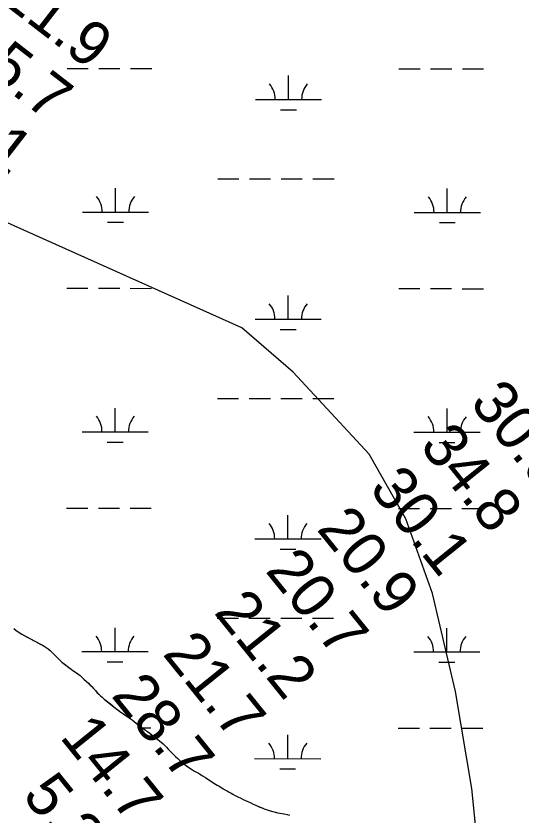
# Model space of a CAD drawing. Extents: x 3148686 to 3186545, y 916144 to 941516.
# Drawn here: x 3162352 to 3163116, y 937293 to 938503 of the extents above; entities that cross this region are included whole.
import ezdxf

# ---------------------------------------------------------------- set-up
doc = ezdxf.new("R2010")
doc.units = 0
for name, color, linetype in [('V-RIVR-RANG', 7, 'Continuous'), ('V-SITE-VEGE', 7, 'Continuous'), ('V-TOPO-BNDY', 7, 'Continuous'), ('V-WETL-SWMP', 7, 'Continuous')]:
    doc.layers.add(name, color=color, linetype=linetype)

msp = doc.modelspace()

# ---------------------------------------------------------------- linework, layer by layer
at = {"layer": 'V-SITE-VEGE'}
for p, q in [((3162352.4, 937572.9), (3162358.6, 937568.6)), ((3162358.6, 937568.6), (3162361.2, 937567)), ((3162361.2, 937567), (3162374.5, 937559.6)), ((3162374.5, 937559.6), (3162382, 937555.8)), ((3162382, 937555.8), (3162395.1, 937548.7)), ((3162395.1, 937548.7), (3162398, 937546.9)), ((3162398, 937546.9), (3162401.2, 937544.8)), ((3162401.2, 937544.8), (3162404, 937542.3)), ((3162404, 937542.3), (3162410.4, 937536.1)), ((3162410.4, 937536.1), (3162419, 937527)), ((3162419, 937527), (3162421.7, 937524.5)), ((3162421.7, 937524.5), (3162435.8, 937513.8)), ((3162435.8, 937513.8), (3162438.5, 937512)), ((3162438.5, 937512), (3162442.2, 937509.2)), ((3162442.2, 937509.2), (3162449.4, 937504.3)), ((3162449.4, 937504.3), (3162455.2, 937499)), ((3162455.2, 937499), (3162467, 937487.7)), ((3162467, 937487.7), (3162469.9, 937484.7)), ((3162469.9, 937484.7), (3162472.6, 937481.4)), ((3162472.6, 937481.4), (3162477.5, 937476)), ((3162477.5, 937476), (3162480.3, 937473.3)), ((3162480.3, 937473.3), (3162485.8, 937468.7)), ((3162485.8, 937468.7), (3162503, 937455)), ((3162503, 937455), (3162509.1, 937450.3)), ((3162509.1, 937450.3), (3162522.1, 937441.4)), ((3162522.1, 937441.4), (3162525.1, 937439.3)), ((3162525.1, 937439.3), (3162528, 937437)), ((3162528, 937437), (3162531.1, 937434.5)), ((3162531.1, 937434.5), (3162534.3, 937432.1)), ((3162534.3, 937432.1), (3162537.3, 937429.6)), ((3162537.3, 937429.6), (3162543.2, 937425)), ((3162543.2, 937425), (3162548.3, 937421.5)), ((3162548.3, 937421.5), (3162551.2, 937419.7)), ((3162551.2, 937419.7), (3162557.9, 937414.7)), ((3162557.9, 937414.7), (3162566.9, 937407.5)), ((3162566.9, 937407.5), (3162569.7, 937405.3)), ((3162569.7, 937405.3), (3162575.1, 937400.7)), ((3162575.1, 937400.7), (3162580.2, 937395.7)), ((3162580.2, 937395.7), (3162582.6, 937392.9)), ((3162582.6, 937392.9), (3162590.8, 937384.5)), ((3162590.8, 937384.5), (3162593.9, 937381.8)), ((3162593.9, 937381.8), (3162599.2, 937376.6)), ((3162599.2, 937376.6), (3162604.9, 937371.6)), ((3162604.9, 937371.6), (3162615.3, 937363.8)), ((3162615.3, 937363.8), (3162619.4, 937361.5)), ((3162619.4, 937361.5), (3162622.2, 937359.7)), ((3162622.2, 937359.7), (3162629.3, 937355.8)), ((3162629.3, 937355.8), (3162635.7, 937352.1)), ((3162635.7, 937352.1), (3162639.1, 937349.9)), ((3162639.1, 937349.9), (3162642.4, 937347.4)), ((3162642.4, 937347.4), (3162650, 937342.3)), ((3162650, 937342.3), (3162656.7, 937338.2)), ((3162656.7, 937338.2), (3162659.5, 937336.8)), ((3162659.5, 937336.8), (3162666, 937332.8)), ((3162666, 937332.8), (3162675, 937327.8)), ((3162675, 937327.8), (3162683.9, 937322.7)), ((3162683.9, 937322.7), (3162688, 937320.7)), ((3162688, 937320.7), (3162692.6, 937318.5)), ((3162692.6, 937318.5), (3162696, 937316.8)), ((3162696, 937316.8), (3162703.1, 937313.4)), ((3162703.1, 937313.4), (3162707.4, 937311.5)), ((3162707.4, 937311.5), (3162710.9, 937309.7)), ((3162710.9, 937309.7), (3162713.9, 937308.5)), ((3162713.9, 937308.5), (3162727.8, 937302.5)), ((3162727.8, 937302.5), (3162730.7, 937301.5)), ((3162730.7, 937301.5), (3162733.6, 937300.4)), ((3162733.6, 937300.4), (3162741.1, 937298.2)), ((3162741.1, 937298.2), (3162748, 937296.6)), ((3162748, 937296.6), (3162754.9, 937295.6)), ((3162754.9, 937295.6), (3162758.2, 937295)), ((3162758.2, 937295), (3162762.5, 937294.1)), ((3162762.5, 937294.1), (3162765.9, 937293.1))]:
    msp.add_line(p, q, dxfattribs=at)
at = {"layer": 'V-TOPO-BNDY'}
msp.add_lwpolyline([(3163062.3, 937127.3), (3163042.1, 937333.1), (3163017, 937479.9), (3162982.5, 937628.7), (3162942.2, 937741.6), (3162886.8, 937839.6), (3162771.8, 937963.7), (3162694.1, 938030.5), (3162300.9, 938206.8), (3162175, 938243.1), (3161984.6, 938304.7), (3161799.5, 938349.1), (3161614.4, 938393.6), (3161488.5, 938439.1), (3161362.7, 938484.6), (3161190.8, 938556.5), (3160964.5, 938657), (3160729.7, 938780.6), (3160591.9, 938870.3), (3160455.5, 938975.2), (3160435.2, 938990.8), (3160220.3, 939197.9)], dxfattribs=at)
at = {"layer": 'V-WETL-SWMP'}
for p, q in [((3162429.7, 938423.2), (3162461.7, 938423.2)), ((3162477.7, 938423.2), (3162509.7, 938423.2)), ((3162525.7, 938423.1), (3162557.7, 938423.1)), ((3162931.6, 938422.7), (3162963.6, 938422.7)), ((3162979.6, 938422.7), (3163011.6, 938422.6)), ((3163027.6, 938422.6), (3163059.6, 938422.6)), ((3162764.5, 938376.5), (3162764.5, 938412.5)), ((3162714.5, 938376.5), (3162814.5, 938376.4)), ((3162752.5, 938361), (3162776.5, 938361)), ((3162657.5, 938256.5), (3162689.5, 938256.5)), ((3162705.5, 938256.5), (3162737.5, 938256.4)), ((3162753.5, 938256.4), (3162785.5, 938256.4)), ((3162801.5, 938256.4), (3162833.5, 938256.3)), ((3162502.9, 938205.9), (3162502.9, 938241.9)), ((3163004.8, 938205.4), (3163004.8, 938241.4)), ((3162452.9, 938206), (3162552.9, 938205.9)), ((3162954.8, 938205.5), (3163054.8, 938205.3)), ((3162490.9, 938190.5), (3162514.9, 938190.5)), ((3162992.8, 938190), (3163016.8, 938190)), ((3162429.3, 938090.6), (3162461.3, 938090.5)), ((3162477.3, 938090.5), (3162509.3, 938090.5)), ((3162525.3, 938090.5), (3162557.3, 938090.4)), ((3162931.3, 938090), (3162963.3, 938090)), ((3162979.3, 938090), (3163011.3, 938090)), ((3163027.3, 938089.9), (3163059.3, 938089.9)), ((3162764.1, 938043.8), (3162764.2, 938079.8)), ((3162714.1, 938043.8), (3162814.1, 938043.7)), ((3162752.1, 938028.4), (3162776.1, 938028.3)), ((3162657.2, 937923.8), (3162689.2, 937923.8)), ((3162705.2, 937923.8), (3162737.2, 937923.7)), ((3162753.2, 937923.7), (3162785.2, 937923.7)), ((3162801.2, 937923.7), (3162833.2, 937923.6)), ((3162502.5, 937873.3), (3162502.6, 937909.3)), ((3163004.4, 937872.7), (3163004.5, 937908.7)), ((3162452.5, 937873.3), (3162552.5, 937873.2)), ((3162954.4, 937872.8), (3163054.4, 937872.7)), ((3162490.5, 937857.8), (3162514.5, 937857.8)), ((3162992.4, 937857.3), (3163016.4, 937857.3)), ((3162429, 937757.9), (3162461, 937757.9)), ((3162477, 937757.8), (3162509, 937757.8)), ((3162525, 937757.8), (3162557, 937757.8)), ((3162930.9, 937757.4), (3162962.9, 937757.3)), ((3162978.9, 937757.3), (3163010.9, 937757.3)), ((3163026.9, 937757.3), (3163058.9, 937757.2)), ((3162763.8, 937711.1), (3162763.8, 937747.1)), ((3162713.8, 937711.2), (3162813.8, 937711.1)), ((3162751.8, 937695.7), (3162775.8, 937695.7)), ((3162656.8, 937591.2), (3162688.8, 937591.1)), ((3162704.8, 937591.1), (3162736.8, 937591.1)), ((3162752.8, 937591.1), (3162784.8, 937591)), ((3162800.8, 937591), (3162832.8, 937591)), ((3162502.2, 937540.6), (3162502.2, 937576.6)), ((3163004.1, 937540.1), (3163004.1, 937576.1)), ((3162349.1, 937575.5), (3162352.4, 937572.9)), ((3162349.1, 937575.5), (3162352.4, 937572.9)), ((3162352.4, 937572.9), (3162355.7, 937570.6)), ((3162352.4, 937572.9), (3162355.7, 937570.6)), ((3162355.7, 937570.6), (3162358.6, 937568.6)), ((3162355.7, 937570.6), (3162358.6, 937568.6)), ((3162358.6, 937568.6), (3162361.2, 937567)), ((3162358.6, 937568.6), (3162361.2, 937567)), ((3162361.2, 937567), (3162364.9, 937565)), ((3162361.2, 937567), (3162364.9, 937565)), ((3162364.9, 937565), (3162369.2, 937562.5)), ((3162364.9, 937565), (3162369.2, 937562.5)), ((3162369.2, 937562.5), (3162374.5, 937559.6)), ((3162369.2, 937562.5), (3162374.5, 937559.6)), ((3162374.5, 937559.6), (3162377.9, 937558)), ((3162374.5, 937559.6), (3162377.9, 937558)), ((3162377.9, 937558), (3162382, 937555.8)), ((3162377.9, 937558), (3162382, 937555.8)), ((3162382, 937555.8), (3162389, 937552)), ((3162382, 937555.8), (3162389, 937552)), ((3162389, 937552), (3162392.3, 937550.1)), ((3162389, 937552), (3162392.3, 937550.1)), ((3162392.3, 937550.1), (3162395.1, 937548.7)), ((3162392.3, 937550.1), (3162395.1, 937548.7)), ((3162395.1, 937548.7), (3162398, 937546.9)), ((3162395.1, 937548.7), (3162398, 937546.9)), ((3162398, 937546.9), (3162401.2, 937544.8)), ((3162398, 937546.9), (3162401.2, 937544.8)), ((3162401.2, 937544.8), (3162404, 937542.3)), ((3162401.2, 937544.8), (3162404, 937542.3)), ((3162404, 937542.3), (3162407.3, 937539.1)), ((3162404, 937542.3), (3162407.3, 937539.1)), ((3162452.2, 937540.6), (3162552.2, 937540.5)), ((3162954.1, 937540.1), (3163054.1, 937540)), ((3162407.3, 937539.1), (3162410.4, 937536.1)), ((3162407.3, 937539.1), (3162410.4, 937536.1)), ((3162410.4, 937536.1), (3162413.3, 937533)), ((3162410.4, 937536.1), (3162413.3, 937533)), ((3162413.3, 937533), (3162416.6, 937529.6)), ((3162413.3, 937533), (3162416.6, 937529.6)), ((3162416.6, 937529.6), (3162419, 937527)), ((3162416.6, 937529.6), (3162419, 937527)), ((3162419, 937527), (3162421.7, 937524.5)), ((3162419, 937527), (3162421.7, 937524.5)), ((3162421.7, 937524.5), (3162424.7, 937522.3)), ((3162421.7, 937524.5), (3162424.7, 937522.3)), ((3162424.7, 937522.3), (3162427.3, 937520.3)), ((3162424.7, 937522.3), (3162427.3, 937520.3)), ((3162427.3, 937520.3), (3162429.7, 937518.4)), ((3162427.3, 937520.3), (3162429.7, 937518.4)), ((3162429.7, 937518.4), (3162433.1, 937515.8)), ((3162429.7, 937518.4), (3162433.1, 937515.8)), ((3162433.1, 937515.8), (3162435.8, 937513.8)), ((3162433.1, 937515.8), (3162435.8, 937513.8)), ((3162490.2, 937525.2), (3162514.2, 937525.1)), ((3162992.1, 937524.6), (3163016.1, 937524.6)), ((3162435.8, 937513.8), (3162438.5, 937512)), ((3162435.8, 937513.8), (3162438.5, 937512)), ((3162438.5, 937512), (3162442.2, 937509.2)), ((3162438.5, 937512), (3162442.2, 937509.2)), ((3162442.2, 937509.2), (3162449.4, 937504.3)), ((3162442.2, 937509.2), (3162449.4, 937504.3)), ((3162449.4, 937504.3), (3162451.7, 937502.2)), ((3162449.4, 937504.3), (3162451.7, 937502.2)), ((3162451.7, 937502.2), (3162455.2, 937499)), ((3162451.7, 937502.2), (3162455.2, 937499)), ((3162455.2, 937499), (3162459.3, 937495.1)), ((3162455.2, 937499), (3162459.3, 937495.1)), ((3162459.3, 937495.1), (3162462, 937492.6)), ((3162459.3, 937495.1), (3162462, 937492.6)), ((3162462, 937492.6), (3162464.6, 937489.9)), ((3162462, 937492.6), (3162464.6, 937489.9)), ((3162464.6, 937489.9), (3162467, 937487.7)), ((3162464.6, 937489.9), (3162467, 937487.7)), ((3162467, 937487.7), (3162469.9, 937484.7)), ((3162467, 937487.7), (3162469.9, 937484.7)), ((3162469.9, 937484.7), (3162472.6, 937481.4)), ((3162469.9, 937484.7), (3162472.6, 937481.4)), ((3162472.6, 937481.4), (3162475.4, 937478.3)), ((3162472.6, 937481.4), (3162475.4, 937478.3)), ((3162475.4, 937478.3), (3162477.5, 937476)), ((3162475.4, 937478.3), (3162477.5, 937476)), ((3162477.5, 937476), (3162480.3, 937473.3)), ((3162477.5, 937476), (3162480.3, 937473.3)), ((3162480.3, 937473.3), (3162482.7, 937471.3)), ((3162480.3, 937473.3), (3162482.7, 937471.3)), ((3162482.7, 937471.3), (3162485.8, 937468.7)), ((3162482.7, 937471.3), (3162485.8, 937468.7)), ((3162485.8, 937468.7), (3162488.9, 937466.3)), ((3162485.8, 937468.7), (3162488.9, 937466.3)), ((3162488.9, 937466.3), (3162491.7, 937464.1)), ((3162488.9, 937466.3), (3162491.7, 937464.1)), ((3162491.7, 937464.1), (3162495.3, 937461.2)), ((3162491.7, 937464.1), (3162495.3, 937461.2)), ((3162495.3, 937461.2), (3162499.3, 937458)), ((3162495.3, 937461.2), (3162499.3, 937458)), ((3162499.3, 937458), (3162503, 937455)), ((3162499.3, 937458), (3162503, 937455)), ((3162503, 937455), (3162505.8, 937452.8)), ((3162503, 937455), (3162505.8, 937452.8)), ((3162505.8, 937452.8), (3162509.1, 937450.3)), ((3162505.8, 937452.8), (3162509.1, 937450.3)), ((3162509.1, 937450.3), (3162512.1, 937448.3)), ((3162509.1, 937450.3), (3162512.1, 937448.3)), ((3162512.1, 937448.3), (3162514.8, 937446.4)), ((3162512.1, 937448.3), (3162514.8, 937446.4)), ((3162514.8, 937446.4), (3162519, 937443.5)), ((3162514.8, 937446.4), (3162519, 937443.5)), ((3162519, 937443.5), (3162522.1, 937441.4)), ((3162519, 937443.5), (3162522.1, 937441.4)), ((3162522.1, 937441.4), (3162525.1, 937439.3)), ((3162522.1, 937441.4), (3162525.1, 937439.3)), ((3162525.1, 937439.3), (3162528, 937437)), ((3162525.1, 937439.3), (3162528, 937437)), ((3162528, 937437), (3162531.1, 937434.5)), ((3162528, 937437), (3162531.1, 937434.5)), ((3162531.1, 937434.5), (3162534.3, 937432.1)), ((3162531.1, 937434.5), (3162534.3, 937432.1)), ((3162534.3, 937432.1), (3162537.3, 937429.6)), ((3162534.3, 937432.1), (3162537.3, 937429.6)), ((3162537.3, 937429.6), (3162540.8, 937426.9)), ((3162537.3, 937429.6), (3162540.8, 937426.9)), ((3162540.8, 937426.9), (3162543.2, 937425)), ((3162540.8, 937426.9), (3162543.2, 937425)), ((3162543.2, 937425.1), (3162556.6, 937425.1)), ((3162543.2, 937425), (3162548.3, 937421.5)), ((3162543.2, 937425), (3162548.3, 937421.5)), ((3162548.3, 937421.5), (3162551.2, 937419.7)), ((3162548.3, 937421.5), (3162551.2, 937419.7)), ((3162551.2, 937419.7), (3162554.2, 937417.5)), ((3162551.2, 937419.7), (3162554.2, 937417.5)), ((3162930.5, 937424.7), (3162962.5, 937424.7)), ((3162978.5, 937424.6), (3163010.5, 937424.6)), ((3163026.5, 937424.6), (3163058.5, 937424.6)), ((3162554.2, 937417.5), (3162557.9, 937414.7)), ((3162554.2, 937417.5), (3162557.9, 937414.7)), ((3162557.9, 937414.7), (3162561.7, 937411.6)), ((3162557.9, 937414.7), (3162561.7, 937411.6)), ((3162561.7, 937411.6), (3162564.2, 937409.7)), ((3162561.7, 937411.6), (3162564.2, 937409.7)), ((3162564.2, 937409.7), (3162566.9, 937407.5)), ((3162564.2, 937409.7), (3162566.9, 937407.5)), ((3162566.9, 937407.5), (3162569.7, 937405.3)), ((3162566.9, 937407.5), (3162569.7, 937405.3)), ((3162763.4, 937378.4), (3162763.5, 937414.4)), ((3162569.7, 937405.3), (3162572.4, 937403.1)), ((3162569.7, 937405.3), (3162572.4, 937403.1)), ((3162572.4, 937403.1), (3162575.1, 937400.7)), ((3162572.4, 937403.1), (3162575.1, 937400.7)), ((3162575.1, 937400.7), (3162577.6, 937398.2)), ((3162575.1, 937400.7), (3162577.6, 937398.2)), ((3162577.6, 937398.2), (3162580.2, 937395.7)), ((3162577.6, 937398.2), (3162580.2, 937395.7)), ((3162580.2, 937395.7), (3162582.6, 937392.9)), ((3162580.2, 937395.7), (3162582.6, 937392.9)), ((3162582.6, 937392.9), (3162587.8, 937387.7)), ((3162582.6, 937392.9), (3162587.8, 937387.7)), ((3162587.8, 937387.7), (3162590.8, 937384.5)), ((3162587.8, 937387.7), (3162590.8, 937384.5)), ((3162590.8, 937384.5), (3162593.9, 937381.8)), ((3162590.8, 937384.5), (3162593.9, 937381.8)), ((3162593.9, 937381.8), (3162597, 937378.7)), ((3162593.9, 937381.8), (3162597, 937378.7)), ((3162597, 937378.7), (3162599.2, 937376.6)), ((3162597, 937378.7), (3162599.2, 937376.6)), ((3162599.2, 937376.6), (3162601.9, 937374.3)), ((3162599.2, 937376.6), (3162601.9, 937374.3)), ((3162601.9, 937374.3), (3162604.9, 937371.6)), ((3162601.9, 937374.3), (3162604.9, 937371.6)), ((3162604.9, 937371.6), (3162608.4, 937368.9)), ((3162604.9, 937371.6), (3162608.4, 937368.9)), ((3162713.4, 937378.5), (3162813.4, 937378.4)), ((3162608.4, 937368.9), (3162612.1, 937366.2)), ((3162608.4, 937368.9), (3162612.1, 937366.2)), ((3162612.1, 937366.2), (3162615.3, 937363.8)), ((3162612.1, 937366.2), (3162615.3, 937363.8)), ((3162615.3, 937363.8), (3162619.4, 937361.5)), ((3162615.3, 937363.8), (3162619.4, 937361.5)), ((3162619.4, 937361.5), (3162622.2, 937359.7)), ((3162619.4, 937361.5), (3162622.2, 937359.7)), ((3162622.2, 937359.7), (3162629.3, 937355.8)), ((3162622.2, 937359.7), (3162629.3, 937355.8)), ((3162751.4, 937363), (3162775.4, 937363)), ((3162629.3, 937355.8), (3162632.2, 937354.1)), ((3162629.3, 937355.8), (3162632.2, 937354.1)), ((3162632.2, 937354.1), (3162635.7, 937352.1)), ((3162632.2, 937354.1), (3162635.7, 937352.1)), ((3162635.7, 937352.1), (3162639.1, 937349.9)), ((3162635.7, 937352.1), (3162639.1, 937349.9)), ((3162639.1, 937349.9), (3162642.4, 937347.4)), ((3162639.1, 937349.9), (3162642.4, 937347.4)), ((3162642.4, 937347.4), (3162646.5, 937344.7)), ((3162642.4, 937347.4), (3162646.5, 937344.7)), ((3162646.5, 937344.7), (3162650, 937342.3)), ((3162646.5, 937344.7), (3162650, 937342.3)), ((3162650, 937342.3), (3162653.2, 937340.4)), ((3162650, 937342.3), (3162653.2, 937340.4)), ((3162653.2, 937340.4), (3162656.7, 937338.2)), ((3162653.2, 937340.4), (3162656.7, 937338.2)), ((3162656.7, 937338.2), (3162659.5, 937336.8)), ((3162656.7, 937338.2), (3162659.5, 937336.8)), ((3162659.5, 937336.8), (3162662.4, 937335.1)), ((3162659.5, 937336.8), (3162662.4, 937335.1)), ((3162662.4, 937335.1), (3162666, 937332.8)), ((3162662.4, 937335.1), (3162666, 937332.8)), ((3162666, 937332.8), (3162669.3, 937330.9)), ((3162666, 937332.8), (3162669.3, 937330.9)), ((3162669.3, 937330.9), (3162671.9, 937329.5)), ((3162669.3, 937330.9), (3162671.9, 937329.5)), ((3162671.9, 937329.5), (3162675, 937327.8)), ((3162671.9, 937329.5), (3162675, 937327.8)), ((3162675, 937327.8), (3162677.9, 937326.1)), ((3162675, 937327.8), (3162677.9, 937326.1)), ((3162677.9, 937326.1), (3162680.5, 937324.6)), ((3162677.9, 937326.1), (3162680.5, 937324.6)), ((3162680.5, 937324.6), (3162683.9, 937322.7)), ((3162680.5, 937324.6), (3162683.9, 937322.7)), ((3162683.9, 937322.7), (3162688, 937320.7)), ((3162683.9, 937322.7), (3162688, 937320.7)), ((3162688, 937320.7), (3162692.6, 937318.5)), ((3162688, 937320.7), (3162692.6, 937318.5)), ((3162692.6, 937318.5), (3162696, 937316.8)), ((3162692.6, 937318.5), (3162696, 937316.8)), ((3162696, 937316.8), (3162699.6, 937315.1)), ((3162696, 937316.8), (3162699.6, 937315.1)), ((3162699.6, 937315.1), (3162703.1, 937313.4)), ((3162699.6, 937315.1), (3162703.1, 937313.4)), ((3162703.1, 937313.4), (3162707.4, 937311.5)), ((3162703.1, 937313.4), (3162707.4, 937311.5)), ((3162707.4, 937311.5), (3162710.9, 937309.7)), ((3162707.4, 937311.5), (3162710.9, 937309.7)), ((3162710.9, 937309.7), (3162713.9, 937308.5)), ((3162710.9, 937309.7), (3162713.9, 937308.5)), ((3162713.9, 937308.5), (3162718.1, 937306.7)), ((3162713.9, 937308.5), (3162718.1, 937306.7)), ((3162718.1, 937306.7), (3162721.4, 937305.2)), ((3162718.1, 937306.7), (3162721.4, 937305.2)), ((3162721.4, 937305.2), (3162724.7, 937303.9)), ((3162721.4, 937305.2), (3162724.7, 937303.9)), ((3162724.7, 937303.9), (3162727.8, 937302.5)), ((3162724.7, 937303.9), (3162727.8, 937302.5)), ((3162727.8, 937302.5), (3162730.7, 937301.5)), ((3162727.8, 937302.5), (3162730.7, 937301.5)), ((3162730.7, 937301.5), (3162733.6, 937300.4)), ((3162730.7, 937301.5), (3162733.6, 937300.4)), ((3162733.6, 937300.4), (3162737, 937299.4)), ((3162733.6, 937300.4), (3162737, 937299.4)), ((3162737, 937299.4), (3162741.1, 937298.2)), ((3162737, 937299.4), (3162741.1, 937298.2)), ((3162741.1, 937298.2), (3162744.9, 937297.3)), ((3162741.1, 937298.2), (3162744.9, 937297.3)), ((3162744.9, 937297.3), (3162748, 937296.6)), ((3162744.9, 937297.3), (3162748, 937296.6)), ((3162748, 937296.6), (3162751.5, 937296.1)), ((3162748, 937296.6), (3162751.5, 937296.1)), ((3162751.5, 937296.1), (3162754.9, 937295.6)), ((3162751.5, 937296.1), (3162754.9, 937295.6)), ((3162754.9, 937295.6), (3162758.2, 937295)), ((3162754.9, 937295.6), (3162758.2, 937295)), ((3162758.2, 937295), (3162762.5, 937294.1)), ((3162758.2, 937295), (3162762.5, 937294.1)), ((3162762.5, 937294.1), (3162765.9, 937293.1)), ((3162762.5, 937294.1), (3162765.9, 937293.1))]:
    msp.add_line(p, q, dxfattribs=at)
for centre, start, end in [((3162709.2, 938377), 359.1678, 40.7115), ((3162819.7, 938376.9), 139.1678, 180.7115), ((3162447.6, 938206.5), 359.1678, 40.7115), ((3162558.1, 938206.3), 139.1678, 180.7115), ((3162949.5, 938205.9), 359.1678, 40.7115), ((3163060, 938205.8), 139.1678, 180.7115), ((3162708.9, 938044.3), 359.1678, 40.7115), ((3162819.4, 938044.2), 139.1678, 180.7115), ((3162447.3, 937873.8), 359.1678, 40.7115), ((3162557.8, 937873.7), 139.1678, 180.7115), ((3162949.2, 937873.3), 359.1678, 40.7115), ((3163059.7, 937873.1), 139.1678, 180.7115), ((3162708.5, 937711.7), 359.1678, 40.7115), ((3162819, 937711.5), 139.1678, 180.7115), ((3162446.9, 937541.1), 359.1678, 40.7115), ((3162557.4, 937541), 139.1678, 180.7115), ((3162948.8, 937540.6), 359.1678, 40.7115), ((3163059.3, 937540.5), 139.1678, 180.7115), ((3162708.2, 937379), 359.1678, 40.7115), ((3162818.7, 937378.9), 139.1678, 180.7115)]:
    msp.add_arc(centre, 35.2, start, end, dxfattribs=at)

# ---------------------------------------------------------------- texts
at = {"layer": 'V-RIVR-RANG'}
for s, rotation, p in [('21.9', 322.2683, (3162325.7, 938526.7)), ('25.7', 322.2683, (3162264.9, 938447.3)), ('27.1', 322.2683, (3162205.7, 938366.6)), ('30.0', 308.8583, (3163037.4, 937916.6)), ('34.8', 308.8583, (3162961.5, 937851.4)), ('30.1', 308.8583, (3162885.2, 937786.6)), ('20.9', 308.8583, (3162805.9, 937725.8)), ('20.7', 308.8583, (3162728.3, 937662.6)), ('21.2', 308.8583, (3162650.6, 937599.7)), ('21.7', 308.8583, (3162572.9, 937536.8)), ('28.7', 308.8583, (3162495.2, 937473.8)), ('14.7', 308.8583, (3162417.4, 937410.9)), ('5.2', 308.8583, (3162360.6, 937322.1))]:
    msp.add_text(s, height=67, rotation=rotation, dxfattribs=at).set_placement(p)

doc.saveas('drawing.dxf')
